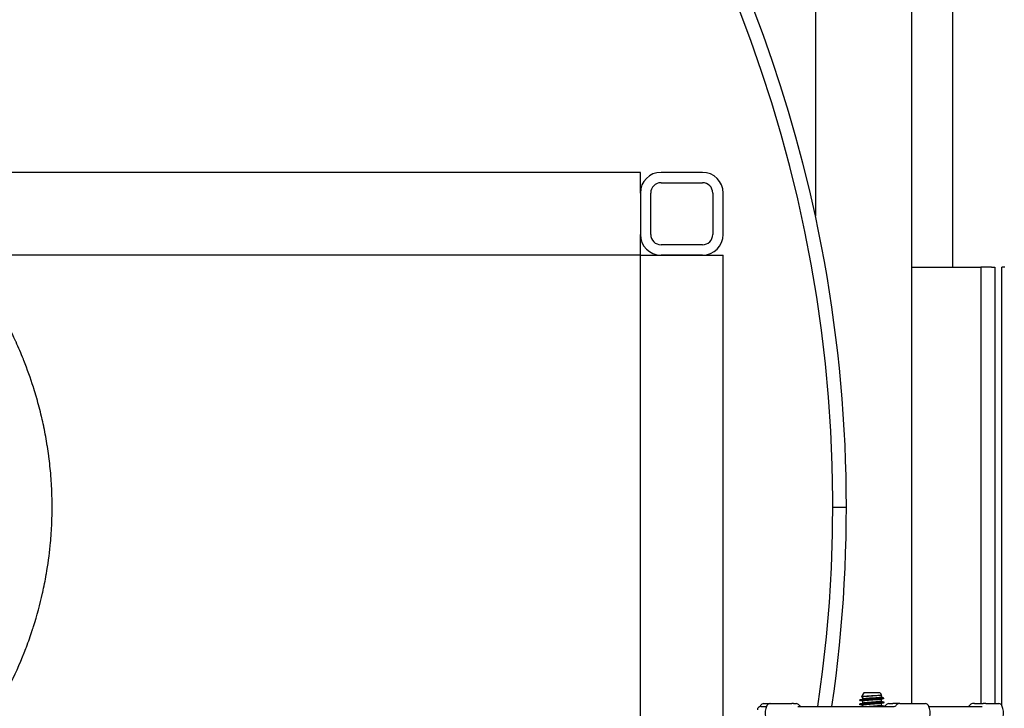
# Model space of a CAD drawing. Header units: inches. Extents: x 36 to 1719, y -84 to 1122.
# Tile 434 of 571: x 1444 to 1461, y 382 to 394. Entities that reach past the tile are written whole.
import ezdxf

# ---------------------------------------------------------------- set-up
doc = ezdxf.new("R2010")
doc.units = ezdxf.units.IN
doc.header["$LTSCALE"] = 48
doc.header["$MEASUREMENT"] = 0
doc.layers.add('Visible (ANSI)', color=7, linetype='Continuous', lineweight=30)

msp = doc.modelspace()

# ---------------------------------------------------------------- linework, layer by layer
at = {"layer": 'Visible (ANSI)'}
for p, q in [((1459.78662, 381.67277), (1459.78662, 415.42127)), ((1458.03662, 413.67127), (1458.03662, 390.50716)), ((1460.51912, 395.23377), (1460.51912, 389.57752)), ((1454.86662, 391.29627), (1388.61662, 391.29627)), ((1454.86662, 390.92127), (1454.86662, 391.29627)), ((1455.99162, 391.29627), (1455.24162, 391.29627)), ((1455.24162, 391.10877), (1455.99162, 391.10877)), ((1454.86662, 390.92127), (1454.86662, 390.17127)), ((1454.86662, 390.92127), (1454.86662, 390.17127)), ((1455.05412, 390.17127), (1455.05412, 390.92127)), ((1456.17912, 390.92127), (1456.17912, 390.17127)), ((1456.36662, 390.17127), (1456.36662, 390.92127)), ((1454.86662, 389.79627), (1454.86662, 390.17127)), ((1455.99162, 389.98377), (1455.24162, 389.98377)), ((1454.86662, 389.79627), (1389.36662, 389.79627)), ((1454.86662, 374.04627), (1454.86662, 389.79627)), ((1454.86662, 389.79627), (1455.24162, 389.79627)), ((1455.99162, 389.79627), (1455.24162, 389.79627)), ((1455.24162, 389.79627), (1455.99162, 389.79627)), ((1455.99162, 389.79627), (1456.36662, 389.79627)), ((1456.36662, 354.04627), (1456.36662, 389.79627)), ((1459.78662, 389.57752), (1460.65662, 389.57752)), ((1460.65662, 389.57752), (1461.03662, 389.57752)), ((1461.03662, 389.57752), (1461.03662, 381.67277)), ((1461.22662, 389.57752), (1461.03662, 389.57752)), ((1461.22662, 389.57752), (1461.28662, 389.57752)), ((1461.28662, 389.57752), (1461.28662, 381.67277)), ((1461.47162, 389.57752), (1461.41162, 389.57752)), ((1461.41162, 381.64389), (1461.41162, 389.57752)), ((1458.34912, 385.23427), (1458.59912, 385.23427)), ((1458.34912, 385.23327), (1458.59912, 385.23327)), ((1458.91245, 381.87027), (1458.89162, 381.8326)), ((1459.21079, 381.87027), (1458.91245, 381.87027)), ((1459.21079, 381.87027), (1459.23391, 381.82846)), ((1457.09977, 381.67277), (1457.21463, 381.67277)), ((1457.21575, 381.67277), (1457.21463, 381.67277)), ((1457.21575, 381.67277), (1457.60838, 381.67277)), ((1457.64073, 381.67277), (1457.60838, 381.67277)), ((1457.64073, 381.67277), (1457.69158, 381.67277)), ((1458.84287, 381.72927), (1458.84287, 381.74112)), ((1458.85144, 381.74444), (1459.00006, 381.74444)), ((1458.88857, 381.82708), (1458.8714, 381.79603)), ((1458.89162, 381.8326), (1458.9051, 381.8326)), ((1458.89162, 381.8326), (1458.89162, 381.82914)), ((1458.89162, 381.7908), (1458.89162, 381.75527)), ((1458.89162, 381.71666), (1458.89162, 381.68113)), ((1458.89633, 381.83067), (1458.89743, 381.83097)), ((1459.23162, 381.82641), (1459.23162, 381.7908)), ((1459.23162, 381.75219), (1459.23162, 381.71666)), ((1459.23162, 381.67805), (1459.23162, 381.64252)), ((1459.25859, 381.78383), (1459.26977, 381.7636)), ((1459.28037, 381.6922), (1459.28037, 381.70405)), ((1459.36575, 381.67277), (1459.44003, 381.67277)), ((1459.55341, 381.67277), (1459.44003, 381.67277)), ((1459.55341, 381.67277), (1459.5555, 381.67277)), ((1459.56719, 381.67277), (1459.5555, 381.67277)), ((1459.56719, 381.67277), (1460.02924, 381.67277)), ((1460.91722, 381.67277), (1460.88442, 381.67277)), ((1460.91722, 381.67277), (1461.07862, 381.67277)), ((1461.12395, 381.67277), (1461.07862, 381.67277)), ((1461.12395, 381.67277), (1461.35893, 381.67277)), ((1457.04912, 381.62027), (1457.15189, 381.62027)), ((1457.72086, 381.62027), (1459.45456, 381.62027)), ((1458.84287, 381.65513), (1458.84287, 381.66698)), ((1458.89162, 381.64252), (1458.89162, 381.62027)), ((1459.28037, 381.62027), (1459.28037, 381.62991)), ((1460.0931, 381.62027), (1461.06021, 381.62027))]:
    msp.add_line(p, q, dxfattribs=at)
for centre, radius, start, end in [((1433.59912, 385.23377), 25, 12.177176, 81.9668), ((1433.59912, 385.23377), 25, 12.177176, 81.9668), ((1433.59912, 385.23377), 24.75, 351.604809, 81.292601), ((1455.24162, 390.92127), 0.375, 90, 180), ((1455.99162, 390.92127), 0.375, 0, 90), ((1455.24162, 390.92127), 0.1875, 90, 180), ((1455.99162, 390.92127), 0.1875, 0, 90), ((1433.59912, 385.23377), 25, 351.689357, 12.177176), ((1455.24162, 390.17127), 0.375, 180, 270), ((1455.24162, 390.17127), 0.1875, 180, 270), ((1455.99162, 390.17127), 0.375, 270, 0), ((1455.99162, 390.17127), 0.1875, 270, 0), ((1457.09977, 381.61027), 0.0625, 90, 154.623066), ((1457.21575, 381.61027), 0.0625, 90, 154.623066), ((1457.69158, 381.61027), 0.0625, 35.450543, 90), ((1459.36575, 381.61027), 0.0625, 90, 144.549457), ((1459.55341, 381.61027), 0.0625, 90, 144.549457), ((1460.02924, 381.61027), 0.0625, 25.376934, 90), ((1460.88441, 381.61027), 0.0625, 90, 151.143953), ((1461.35893, 381.61027), 0.0625, 25.376934, 90), ((1457.04912, 381.55777), 0.0625, 90, 180), ((1457.33694, 381.49777), 0.325, 154.623066, 158.15154), ((1457.45292, 381.49777), 0.325, 154.623066, 302.995885), ((1457.79341, 381.68277), 0.0625, 215.450543, 270), ((1459.26392, 381.68277), 0.0625, 285.260156, 324.549457), ((1459.45158, 381.68277), 0.0625, 270, 324.549457), ((1459.79207, 381.49777), 0.325, 237.004115, 25.376934), ((1461.12176, 381.49777), 0.325, 237.004115, 25.376934)]:
    msp.add_arc(centre, radius, start, end, dxfattribs=at)
for points, knots in [([(1424.20843, 381.20701), (1424.23086, 381.17238), (1424.25354, 381.13795), (1424.27646, 381.10372), (1424.33373, 381.01818), (1424.39273, 380.93352), (1424.4534, 380.84982), (1424.4597, 380.84112), (1424.46602, 380.83244), (1424.47236, 380.82376), (1424.53613, 380.73648), (1424.60163, 380.65037), (1424.6687, 380.56558), (1424.67568, 380.55675), (1424.68269, 380.54793), (1424.68971, 380.53912), (1424.83203, 380.36064), (1424.98134, 380.18797), (1425.13655, 380.02165), (1425.14476, 380.01286), (1425.15298, 380.00409), (1425.16122, 379.99533), (1425.23559, 379.91627), (1425.31129, 379.83866), (1425.3882, 379.76254), (1425.39677, 379.75405), (1425.40536, 379.74559), (1425.41397, 379.73714), (1425.50636, 379.64641), (1425.60045, 379.55782), (1425.69601, 379.47146), (1425.77104, 379.40364), (1425.84726, 379.33693), (1425.92459, 379.27138), (1425.93318, 379.2641), (1425.94178, 379.25683), (1425.9504, 379.24958), (1425.95773, 379.2434), (1425.96508, 379.23723), (1425.97244, 379.23108), (1426.05004, 379.16615), (1426.12873, 379.10237), (1426.20842, 379.03979), (1426.21709, 379.03298), (1426.22577, 379.02619), (1426.23446, 379.01941), (1426.41972, 378.87491), (1426.61031, 378.73686), (1426.80501, 378.60567), (1426.81413, 378.59953), (1426.82326, 378.5934), (1426.83239, 378.58729), (1426.92635, 378.52441), (1427.02121, 378.46315), (1427.11687, 378.40351), (1427.12608, 378.39777), (1427.13529, 378.39204), (1427.14452, 378.38633), (1427.24231, 378.32578), (1427.3409, 378.26692), (1427.44018, 378.20977), (1427.53975, 378.15245), (1427.64033, 378.09666), (1427.74181, 378.04241), (1427.7506, 378.03772), (1427.7594, 378.03303), (1427.7682, 378.02836), (1427.86238, 377.97835), (1427.95734, 377.92967), (1428.05299, 377.88234), (1428.06158, 377.87809), (1428.07017, 377.87385), (1428.07877, 377.86962), (1428.2808, 377.7703), (1428.48591, 377.67697), (1428.69334, 377.58974), (1428.70148, 377.58631), (1428.70963, 377.58289), (1428.71778, 377.57949), (1428.7673, 377.5588), (1428.81694, 377.53845), (1428.8667, 377.51846), (1428.91827, 377.49774), (1428.96996, 377.47739), (1429.02177, 377.45741), (1429.02957, 377.45441), (1429.03737, 377.45141), (1429.04517, 377.44842), (1429.09324, 377.43), (1429.14141, 377.41191), (1429.18967, 377.39413), (1429.25694, 377.36935), (1429.32439, 377.34519), (1429.39199, 377.32166), (1429.49191, 377.28687), (1429.59236, 377.25338), (1429.69326, 377.22119), (1429.69996, 377.21905), (1429.70667, 377.21691), (1429.71338, 377.21478), (1429.8203, 377.18088), (1429.92772, 377.14843), (1430.03556, 377.11745), (1430.04173, 377.11567), (1430.0479, 377.11391), (1430.05407, 377.11214), (1430.27822, 377.04813), (1430.50412, 376.99046), (1430.73139, 376.93908), (1430.73647, 376.93793), (1430.74155, 376.93678), (1430.74664, 376.93564), (1430.85885, 376.91042), (1430.97138, 376.88673), (1431.08414, 376.86458), (1431.08871, 376.86368), (1431.09327, 376.86279), (1431.09783, 376.86189), (1431.22011, 376.83801), (1431.34267, 376.81593), (1431.4654, 376.79564), (1431.57016, 376.77833), (1431.67516, 376.7623), (1431.78035, 376.74757), (1431.78376, 376.74709), (1431.78716, 376.74662), (1431.79057, 376.74614), (1431.90113, 376.73075), (1432.01191, 376.71678), (1432.12287, 376.70423), (1432.12566, 376.70391), (1432.12844, 376.7036), (1432.13122, 376.70329), (1432.3575, 376.67784), (1432.58451, 376.65832), (1432.8119, 376.6447), (1432.8134, 376.64461), (1432.81491, 376.64452), (1432.81641, 376.64443), (1432.93011, 376.63766), (1433.0439, 376.63237), (1433.15774, 376.62856), (1433.15858, 376.62853), (1433.15943, 376.6285), (1433.16028, 376.62847), (1433.30618, 376.62361), (1433.45216, 376.62118), (1433.59812, 376.62117), (1433.68172, 376.62116), (1433.76533, 376.62195), (1433.84893, 376.62353), (1433.8494, 376.62354), (1433.84988, 376.62355), (1433.85036, 376.62356), (1433.96465, 376.62574), (1434.07893, 376.6294), (1434.19314, 376.63456), (1434.19425, 376.63461), (1434.19536, 376.63466), (1434.19647, 376.63471), (1434.42457, 376.64506), (1434.65238, 376.66135), (1434.87948, 376.68357), (1434.88186, 376.6838), (1434.88423, 376.68403), (1434.88661, 376.68427), (1434.9982, 376.69525), (1435.10961, 376.70766), (1435.22082, 376.7215), (1435.22387, 376.72188), (1435.22692, 376.72226), (1435.22996, 376.72265), (1435.39643, 376.74349), (1435.56255, 376.76756), (1435.72813, 376.79487), (1435.78493, 376.80423), (1435.84169, 376.81398), (1435.8984, 376.82412), (1435.90266, 376.82488), (1435.90692, 376.82564), (1435.91117, 376.82641), (1436.01907, 376.8458), (1436.12678, 376.86659), (1436.23425, 376.88878), (1436.23896, 376.88975), (1436.24366, 376.89073), (1436.24837, 376.89171), (1436.46604, 376.9369), (1436.68268, 376.98784), (1436.89779, 377.04452), (1436.90341, 377.046), (1436.90904, 377.04748), (1436.91466, 377.04897), (1437.01835, 377.07645), (1437.12169, 377.10527), (1437.22461, 377.13541), (1437.23077, 377.13722), (1437.23693, 377.13903), (1437.24309, 377.14084), (1437.43114, 377.19625), (1437.61779, 377.25611), (1437.80267, 377.32041), (1437.82403, 377.32785), (1437.84539, 377.33534), (1437.86672, 377.34289), (1437.87411, 377.34551), (1437.8815, 377.34813), (1437.88888, 377.35077), (1437.92883, 377.365), (1437.96873, 377.37946), (1438.00857, 377.39413), (1438.0665, 377.41547), (1438.1243, 377.43727), (1438.18196, 377.45953), (1438.18984, 377.46258), (1438.19772, 377.46563), (1438.2056, 377.46869), (1438.24762, 377.48502), (1438.28956, 377.50159), (1438.33143, 377.51841), (1438.48886, 377.58168), (1438.64511, 377.64842), (1438.79985, 377.71862), (1438.80824, 377.72242), (1438.81663, 377.72624), (1438.82502, 377.73007), (1438.91773, 377.7724), (1439.0099, 377.81597), (1439.10144, 377.86078), (1439.10999, 377.86497), (1439.11854, 377.86916), (1439.12709, 377.87337), (1439.32118, 377.96898), (1439.51244, 378.07014), (1439.70021, 378.17671), (1439.70922, 378.18182), (1439.71822, 378.18694), (1439.72721, 378.19208), (1439.73626, 378.19725), (1439.74531, 378.20244), (1439.75434, 378.20763), (1439.83545, 378.25428), (1439.91612, 378.30208), (1439.99626, 378.351), (1440.00553, 378.35666), (1440.01479, 378.36234), (1440.02405, 378.36803), (1440.2087, 378.48153), (1440.3905, 378.60106), (1440.56844, 378.72637), (1440.57765, 378.73286), (1440.58685, 378.73936), (1440.59603, 378.74587), (1440.67938, 378.80498), (1440.76187, 378.86537), (1440.84341, 378.92699), (1440.85244, 378.93381), (1440.86145, 378.94065), (1440.87046, 378.9475), (1440.99097, 379.03923), (1441.10937, 379.13367), (1441.22534, 379.2307), (1441.2734, 379.2709), (1441.32105, 379.31155), (1441.36826, 379.35264), (1441.37697, 379.36022), (1441.38566, 379.36781), (1441.39434, 379.37542), (1441.4296, 379.40633), (1441.46462, 379.43748), (1441.49938, 379.46888), (1441.53891, 379.50458), (1441.5782, 379.54066), (1441.61721, 379.57712), (1441.62585, 379.58518), (1441.63447, 379.59327), (1441.64307, 379.60137), (1441.79622, 379.74555), (1441.94517, 379.89554), (1442.08901, 380.05106), (1442.09679, 380.05947), (1442.10455, 380.0679), (1442.1123, 380.07634), (1442.17961, 380.14968), (1442.24578, 380.22423), (1442.31072, 380.29995), (1442.31785, 380.30827), (1442.32497, 380.31661), (1442.33207, 380.32496), (1442.47306, 380.49063), (1442.60823, 380.66203), (1442.73593, 380.83754), (1442.7419, 380.84574), (1442.74785, 380.85395), (1442.75379, 380.86218), (1442.81139, 380.94195), (1442.86749, 381.02261), (1442.92202, 381.10407), (1442.92662, 381.11095), (1442.93122, 381.11783), (1442.9358, 381.12473), (1442.94167, 381.13354), (1442.94752, 381.14238), (1442.95335, 381.15123), (1443.07515, 381.33592), (1443.19016, 381.5266), (1443.29719, 381.72247), (1443.30228, 381.73179), (1443.30736, 381.74113), (1443.31242, 381.75048), (1443.31358, 381.75261), (1443.31473, 381.75475), (1443.31588, 381.75688), (1443.36502, 381.84788), (1443.41244, 381.93997), (1443.45803, 382.03307), (1443.4624, 382.042), (1443.46676, 382.05094), (1443.4711, 382.05989), (1443.56828, 382.26031), (1443.65699, 382.46534), (1443.73638, 382.67399), (1443.73916, 382.68131), (1443.74193, 382.68863), (1443.74469, 382.69595), (1443.78292, 382.79738), (1443.81895, 382.89965), (1443.8527, 383.00264), (1443.85477, 383.00896), (1443.85683, 383.01528), (1443.85889, 383.02161), (1443.86415, 383.03781), (1443.86935, 383.05404), (1443.8745, 383.07028), (1443.93717, 383.26793), (1443.99184, 383.46952), (1444.03753, 383.67251), (1444.03849, 383.67677), (1444.03945, 383.68104), (1444.0404, 383.6853), (1444.06454, 383.79344), (1444.08617, 383.90211), (1444.10527, 384.01117), (1444.10591, 384.01483), (1444.10654, 384.01849), (1444.10718, 384.02215), (1444.13658, 384.19165), (1444.15985, 384.36211), (1444.17688, 384.53307), (1444.1771, 384.53532), (1444.17733, 384.53756), (1444.17755, 384.53981), (1444.18326, 384.59767), (1444.18825, 384.65559), (1444.19253, 384.71355), (1444.19266, 384.71522), (1444.19278, 384.7169), (1444.1929, 384.71858), (1444.20159, 384.83741), (1444.20728, 384.95639), (1444.20995, 385.07538), (1444.20996, 385.07588), (1444.20997, 385.07638), (1444.20998, 385.07688), (1444.21118, 385.13088), (1444.21176, 385.18489), (1444.21172, 385.23888), (1444.21172, 385.24466), (1444.21171, 385.25043), (1444.21169, 385.25621), (1444.21131, 385.3755), (1444.2079, 385.49506), (1444.20144, 385.61474), (1444.20136, 385.6162), (1444.20128, 385.61766), (1444.2012, 385.61912), (1444.19802, 385.6773), (1444.19412, 385.73551), (1444.18949, 385.79373), (1444.1893, 385.79605), (1444.18912, 385.79836), (1444.18893, 385.80067), (1444.17953, 385.91742), (1444.16718, 386.03439), (1444.15199, 386.15067), (1444.15144, 386.15483), (1444.15089, 386.15899), (1444.15034, 386.16315), (1444.14303, 386.21839), (1444.13506, 386.27348), (1444.12647, 386.32842), (1444.12571, 386.33326), (1444.12495, 386.3381), (1444.12418, 386.34294), (1444.10615, 386.45667), (1444.08541, 386.56972), (1444.06203, 386.68199), (1444.06088, 386.68749), (1444.05973, 386.693), (1444.05857, 386.6985), (1444.04735, 386.75172), (1444.03554, 386.80477), (1444.02315, 386.85762), (1444.02181, 386.86332), (1444.02047, 386.86902), (1444.01912, 386.87472), (1443.99273, 386.98608), (1443.96374, 387.09658), (1443.93227, 387.2061), (1443.93053, 387.21214), (1443.92879, 387.21817), (1443.92704, 387.2242), (1443.91203, 387.27595), (1443.89645, 387.32749), (1443.88033, 387.37879), (1443.87841, 387.38492), (1443.87647, 387.39105), (1443.87453, 387.39718), (1443.87401, 387.39882), (1443.87349, 387.40046), (1443.87297, 387.4021), (1443.82083, 387.56613), (1443.7628, 387.72878), (1443.69909, 387.88957), (1443.6964, 387.89635), (1443.6937, 387.90313), (1443.69099, 387.90991), (1443.64891, 388.01521), (1443.6044, 388.1197), (1443.55753, 388.22325), (1443.55409, 388.23083), (1443.55065, 388.23841), (1443.54719, 388.24599), (1443.47538, 388.40327), (1443.398, 388.55859), (1443.31589, 388.71066), (1443.28798, 388.76233), (1443.25953, 388.81364), (1443.23056, 388.86455), (1443.22537, 388.87367), (1443.22016, 388.88278), (1443.21494, 388.89187), (1443.16062, 388.98645), (1443.1045, 389.07966), (1443.04671, 389.17146), (1443.04103, 389.18048), (1443.03533, 389.18948), (1443.02962, 389.19848), (1442.99405, 389.25449), (1442.95785, 389.30997), (1442.92106, 389.3649), (1442.83054, 389.50006), (1442.73583, 389.63281), (1442.63728, 389.76284), (1442.63092, 389.77123), (1442.62454, 389.77961), (1442.61815, 389.78798), (1442.61603, 389.79074), (1442.61392, 389.79351), (1442.6118, 389.79627)], [0.0336355, 0.0336355, 0.0336355, 0.0336355, 0.035668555, 0.035668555, 0.035668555, 0.040749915, 0.040749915, 0.040749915, 0.041277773, 0.041277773, 0.041277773, 0.046589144, 0.046589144, 0.046589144, 0.047142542, 0.047142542, 0.047142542, 0.058359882, 0.058359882, 0.058359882, 0.058952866, 0.058952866, 0.058952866, 0.064306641, 0.064306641, 0.064306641, 0.064903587, 0.064903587, 0.064903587, 0.071313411, 0.071313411, 0.071313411, 0.076346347, 0.076346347, 0.076346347, 0.076905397, 0.076905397, 0.076905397, 0.077381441, 0.077381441, 0.077381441, 0.082403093, 0.082403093, 0.082403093, 0.082949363, 0.082949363, 0.082949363, 0.094592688, 0.094592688, 0.094592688, 0.095137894, 0.095137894, 0.095137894, 0.100745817, 0.100745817, 0.100745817, 0.101285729, 0.101285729, 0.101285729, 0.107009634, 0.107009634, 0.107009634, 0.112750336, 0.112750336, 0.112750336, 0.113247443, 0.113247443, 0.113247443, 0.118566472, 0.118566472, 0.118566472, 0.119044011, 0.119044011, 0.119044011, 0.130263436, 0.130263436, 0.130263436, 0.130703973, 0.130703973, 0.130703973, 0.133379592, 0.133379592, 0.133379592, 0.136152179, 0.136152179, 0.136152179, 0.136569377, 0.136569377, 0.136569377, 0.1391401, 0.1391401, 0.1391401, 0.14272373, 0.14272373, 0.14272373, 0.148020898, 0.148020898, 0.148020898, 0.148372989, 0.148372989, 0.148372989, 0.153982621, 0.153982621, 0.153982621, 0.154303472, 0.154303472, 0.154303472, 0.165957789, 0.165957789, 0.165957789, 0.166218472, 0.166218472, 0.166218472, 0.171971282, 0.171971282, 0.171971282, 0.172204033, 0.172204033, 0.172204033, 0.178441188, 0.178441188, 0.178441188, 0.183764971, 0.183764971, 0.183764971, 0.183937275, 0.183937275, 0.183937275, 0.189531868, 0.189531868, 0.189531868, 0.189672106, 0.189672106, 0.189672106, 0.201079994, 0.201079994, 0.201079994, 0.201155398, 0.201155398, 0.201155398, 0.20685941, 0.20685941, 0.20685941, 0.206901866, 0.206901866, 0.206901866, 0.214212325, 0.214212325, 0.214212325, 0.218399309, 0.218399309, 0.218399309, 0.218423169, 0.218423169, 0.218423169, 0.224147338, 0.224147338, 0.224147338, 0.224203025, 0.224203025, 0.224203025, 0.235635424, 0.235635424, 0.235635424, 0.235755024, 0.235755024, 0.235755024, 0.241373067, 0.241373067, 0.241373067, 0.241527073, 0.241527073, 0.241527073, 0.249937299, 0.249937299, 0.249937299, 0.252822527, 0.252822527, 0.252822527, 0.253039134, 0.253039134, 0.253039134, 0.258528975, 0.258528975, 0.258528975, 0.258769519, 0.258769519, 0.258769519, 0.269891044, 0.269891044, 0.269891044, 0.270181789, 0.270181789, 0.270181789, 0.275545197, 0.275545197, 0.275545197, 0.275866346, 0.275866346, 0.275866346, 0.285671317, 0.285671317, 0.285671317, 0.286804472, 0.286804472, 0.286804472, 0.287196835, 0.287196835, 0.287196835, 0.289319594, 0.289319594, 0.289319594, 0.292406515, 0.292406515, 0.292406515, 0.292828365, 0.292828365, 0.292828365, 0.295079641, 0.295079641, 0.295079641, 0.303546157, 0.303546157, 0.303546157, 0.304005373, 0.304005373, 0.304005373, 0.309083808, 0.309083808, 0.309083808, 0.309558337, 0.309558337, 0.309558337, 0.320339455, 0.320339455, 0.320339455, 0.320856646, 0.320856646, 0.320856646, 0.321377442, 0.321377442, 0.321377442, 0.326051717, 0.326051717, 0.326051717, 0.326592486, 0.326592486, 0.326592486, 0.337379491, 0.337379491, 0.337379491, 0.337937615, 0.337937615, 0.337937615, 0.343001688, 0.343001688, 0.343001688, 0.343562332, 0.343562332, 0.343562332, 0.351066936, 0.351066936, 0.351066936, 0.354176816, 0.354176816, 0.354176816, 0.354750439, 0.354750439, 0.354750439, 0.357081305, 0.357081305, 0.357081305, 0.359732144, 0.359732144, 0.359732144, 0.360318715, 0.360318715, 0.360318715, 0.37075509, 0.37075509, 0.37075509, 0.371319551, 0.371319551, 0.371319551, 0.376221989, 0.376221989, 0.376221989, 0.376760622, 0.376760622, 0.376760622, 0.387449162, 0.387449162, 0.387449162, 0.387948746, 0.387948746, 0.387948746, 0.392796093, 0.392796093, 0.392796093, 0.393205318, 0.393205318, 0.393205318, 0.393728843, 0.393728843, 0.393728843, 0.40465822, 0.40465822, 0.40465822, 0.405178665, 0.405178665, 0.405178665, 0.405297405, 0.405297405, 0.405297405, 0.410359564, 0.410359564, 0.410359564, 0.410845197, 0.410845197, 0.410845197, 0.421720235, 0.421720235, 0.421720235, 0.422101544, 0.422101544, 0.422101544, 0.427381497, 0.427381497, 0.427381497, 0.427705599, 0.427705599, 0.427705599, 0.428535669, 0.428535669, 0.428535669, 0.438638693, 0.438638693, 0.438638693, 0.438850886, 0.438850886, 0.438850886, 0.444231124, 0.444231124, 0.444231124, 0.44441151, 0.44441151, 0.44441151, 0.452770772, 0.452770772, 0.452770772, 0.452880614, 0.452880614, 0.452880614, 0.455709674, 0.455709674, 0.455709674, 0.4557915, 0.4557915, 0.4557915, 0.461591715, 0.461591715, 0.461591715, 0.461616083, 0.461616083, 0.461616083, 0.464248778, 0.464248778, 0.464248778, 0.464530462, 0.464530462, 0.464530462, 0.470346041, 0.470346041, 0.470346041, 0.470416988, 0.470416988, 0.470416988, 0.473244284, 0.473244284, 0.473244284, 0.473356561, 0.473356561, 0.473356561, 0.479026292, 0.479026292, 0.479026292, 0.479229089, 0.479229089, 0.479229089, 0.481923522, 0.481923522, 0.481923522, 0.482160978, 0.482160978, 0.482160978, 0.487741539, 0.487741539, 0.487741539, 0.488015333, 0.488015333, 0.488015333, 0.490662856, 0.490662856, 0.490662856, 0.490948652, 0.490948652, 0.490948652, 0.496531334, 0.496531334, 0.496531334, 0.496838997, 0.496838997, 0.496838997, 0.499479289, 0.499479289, 0.499479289, 0.499794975, 0.499794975, 0.499794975, 0.499879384, 0.499879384, 0.499879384, 0.508332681, 0.508332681, 0.508332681, 0.508689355, 0.508689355, 0.508689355, 0.514230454, 0.514230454, 0.514230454, 0.514636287, 0.514636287, 0.514636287, 0.52306349, 0.52306349, 0.52306349, 0.525927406, 0.525927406, 0.525927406, 0.526440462, 0.526440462, 0.526440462, 0.531775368, 0.531775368, 0.531775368, 0.532299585, 0.532299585, 0.532299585, 0.535565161, 0.535565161, 0.535565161, 0.543600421, 0.543600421, 0.543600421, 0.544118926, 0.544118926, 0.544118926, 0.544290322, 0.544290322, 0.544290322, 0.544290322]), ([(1458.84749, 381.72684), (1458.84678, 381.72703), (1458.84616, 381.72721), (1458.84562, 381.7274), (1458.83551, 381.73085), (1458.85487, 381.7343), (1458.89702, 381.73775), (1458.92423, 381.73998), (1458.96042, 381.74221), (1459.00006, 381.74444)], [-23.7675739, -23.7675739, -23.7675739, -23.7675739, -23.72057036, -23.72057036, -23.72057036, -22.84293399, -22.84293399, -22.84293399, -22.27643648, -22.27643648, -22.27643648, -22.27643648]), ([(1458.84763, 381.6527), (1458.84459, 381.65349), (1458.84296, 381.65427), (1458.84287, 381.65506), (1458.84248, 381.65848), (1458.87138, 381.66191), (1458.91971, 381.66534), (1458.96864, 381.6688), (1459.03658, 381.67227), (1459.09987, 381.67574), (1459.1629, 381.67919), (1459.22011, 381.68264), (1459.25176, 381.6861), (1459.27041, 381.68813), (1459.27997, 381.69017), (1459.28006, 381.6922)], [-30.0507592, -30.0507592, -30.0507592, -30.0507592, -29.85130569, -29.85130569, -29.85130569, -28.98023715, -28.98023715, -28.98023715, -28.09855277, -28.09855277, -28.09855277, -27.22073235, -27.22073235, -27.22073235, -26.70353756, -26.70353756, -26.70353756, -26.70353756]), ([(1459.27551, 381.70648), (1459.27994, 381.70533), (1459.28139, 381.70418), (1459.27955, 381.70303), (1459.27403, 381.69958), (1459.23896, 381.69613), (1459.18644, 381.69268), (1459.13392, 381.68924), (1459.06496, 381.68579), (1459.00332, 381.68234), (1458.94169, 381.67889), (1458.88855, 381.67544), (1458.86224, 381.67199), (1458.84952, 381.67032), (1458.84319, 381.66865), (1458.8432, 381.66698)], [20.21472325, 20.21472325, 20.21472325, 20.21472325, 20.50680644, 20.50680644, 20.50680644, 21.38389434, 21.38389434, 21.38389434, 22.2609286, 22.2609286, 22.2609286, 23.13790935, 23.13790935, 23.13790935, 23.5619449, 23.5619449, 23.5619449, 23.5619449]), ([(1458.85144, 381.74444), (1458.85772, 381.74571), (1458.86663, 381.74698), (1458.88916, 381.74954), (1458.90261, 381.75081), (1458.93923, 381.75388), (1458.96378, 381.75565), (1459.01636, 381.75924), (1459.04383, 381.76102), (1459.09806, 381.76461), (1459.12429, 381.76639), (1459.17205, 381.76998), (1459.19318, 381.77175), (1459.22756, 381.77534), (1459.24059, 381.77712), (1459.25687, 381.78071), (1459.26009, 381.78249), (1459.25729, 381.78519), (1459.25511, 381.78609), (1459.25172, 381.78699)], [-3.17227783, -3.17227783, -3.17227783, -3.17227783, -3.01866987, -3.01866987, -2.86653152, -2.86653152, -2.65540831, -2.65540831, -2.44714253, -2.44714253, -2.24173481, -2.24173481, -2.03918578, -2.03918578, -1.83949606, -1.83949606, -1.64266629, -1.64266629, -1.54493334, -1.54493334, -1.54493334, -1.54493334]), ([(1459.23391, 381.82846), (1459.23457, 381.82726), (1459.23173, 381.82607), (1459.21846, 381.82353), (1459.20718, 381.8222), (1459.17739, 381.81951), (1459.15908, 381.81818), (1459.11767, 381.81549), (1459.09493, 381.81415), (1459.04793, 381.81146), (1459.02412, 381.81013), (1458.97855, 381.80744), (1458.95726, 381.80611), (1458.92009, 381.80342), (1458.90464, 381.80209), (1458.88173, 381.7994), (1458.8746, 381.79806), (1458.87034, 381.79568), (1458.8714, 381.79465), (1458.87528, 381.79362)], [-4.07198618, -4.07198618, -4.07198618, -4.07198618, -3.91772748, -3.91772748, -3.74236935, -3.74236935, -3.5648477, -3.5648477, -3.38516298, -3.38516298, -3.20331564, -3.20331564, -3.01930614, -3.01930614, -2.83313492, -2.83313492, -2.64480242, -2.64480242, -2.49773761, -2.49773761, -2.49773761, -2.49773761]), ([(1458.88857, 381.82708), (1458.8886, 381.82713), (1458.88863, 381.82718), (1458.88989, 381.82901), (1458.89546, 381.83079), (1458.9051, 381.8326)], [-0.175936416, -0.175936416, -0.175936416, -0.175936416, -0.171061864, -0.171061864, 0, 0, 0, 0]), ([(1459.22572, 381.6765), (1459.21399, 381.67342), (1459.18529, 381.67034), (1459.14691, 381.66726), (1459.10114, 381.66359), (1459.04272, 381.65991), (1458.99415, 381.65624), (1458.94559, 381.65257), (1458.90807, 381.6489), (1458.89606, 381.64522), (1458.89311, 381.64432), (1458.89172, 381.64342), (1458.8918, 381.64252)], [26.96574784, 26.96574784, 26.96574784, 26.96574784, 27.74875128, 27.74875128, 27.74875128, 28.68243666, 28.68243666, 28.68243666, 29.6160625, 29.6160625, 29.6160625, 29.84513021, 29.84513021, 29.84513021, 29.84513021]), ([(1459.22558, 381.82478), (1459.22169, 381.82371), (1459.21581, 381.82264), (1459.20798, 381.82158), (1459.18105, 381.8179), (1459.13171, 381.81422), (1459.07903, 381.81055), (1459.02636, 381.80687), (1458.97162, 381.8032), (1458.93596, 381.79952), (1458.90776, 381.79661), (1458.89202, 381.79371), (1458.89176, 381.7908)], [14.39937722, 14.39937722, 14.39937722, 14.39937722, 14.67080978, 14.67080978, 14.67080978, 15.60534648, 15.60534648, 15.60534648, 16.53982126, 16.53982126, 16.53982126, 17.27875959, 17.27875959, 17.27875959, 17.27875959]), ([(1459.2255, 381.75064), (1459.21768, 381.74856), (1459.20246, 381.74648), (1459.18116, 381.7444), (1459.14353, 381.74073), (1459.08781, 381.73705), (1459.0355, 381.73338), (1458.9832, 381.7297), (1458.93559, 381.72603), (1458.91103, 381.72236), (1458.89834, 381.72046), (1458.89197, 381.71856), (1458.89195, 381.71666)], [20.68256253, 20.68256253, 20.68256253, 20.68256253, 21.21127241, 21.21127241, 21.21127241, 22.14537928, 22.14537928, 22.14537928, 23.07942543, 23.07942543, 23.07942543, 23.5619449, 23.5619449, 23.5619449, 23.5619449]), ([(1459.23148, 381.7908), (1459.23155, 381.79003), (1459.23052, 381.78926), (1459.22835, 381.78849), (1459.21803, 381.78481), (1459.18193, 381.78113), (1459.13402, 381.77746), (1459.08611, 381.77378), (1459.02754, 381.77011), (1458.98093, 381.76643), (1458.94033, 381.76323), (1458.90966, 381.76003), (1458.89749, 381.75683)], [14.13716694, 14.13716694, 14.13716694, 14.13716694, 14.3334779, 14.3334779, 14.3334779, 15.26803699, 15.26803699, 15.26803699, 16.20253411, 16.20253411, 16.20253411, 17.01654931, 17.01654931, 17.01654931, 17.01654931]), ([(1459.23129, 381.71666), (1459.2313, 381.71488), (1459.22569, 381.71309), (1459.21442, 381.71131), (1459.19122, 381.70763), (1459.14459, 381.70396), (1459.09254, 381.70029), (1459.0405, 381.69661), (1458.98429, 381.69294), (1458.9456, 381.68926), (1458.92251, 381.68707), (1458.906, 381.68488), (1458.89772, 381.68269)], [20.42035225, 20.42035225, 20.42035225, 20.42035225, 20.87409597, 20.87409597, 20.87409597, 21.8082248, 21.8082248, 21.8082248, 22.74229285, 22.74229285, 22.74229285, 23.29973462, 23.29973462, 23.29973462, 23.29973462]), ([(1459.26977, 381.7636), (1459.27034, 381.76257), (1459.26781, 381.76155), (1459.2549, 381.75917), (1459.24241, 381.75784), (1459.2085, 381.75515), (1459.18732, 381.75382), (1459.13886, 381.75113), (1459.112, 381.7498), (1459.05604, 381.74711), (1459.02747, 381.74578), (1459.00006, 381.74444)], [-1.01164627, -1.01164627, -1.01164627, -1.01164627, -0.8526241, -0.8526241, -0.64270256, -0.64270256, -0.43062442, -0.43062442, -0.2163901, -0.2163901, 0, 0, 0, 0]), ([(1459.23145, 381.64252), (1459.2312, 381.63974), (1459.21685, 381.63695), (1459.19074, 381.63417), (1459.15633, 381.63049), (1459.10232, 381.62682), (1459.04954, 381.62315), (1459.03577, 381.62219), (1459.02217, 381.62123), (1459.00908, 381.62027)], [26.70353756, 26.70353756, 26.70353756, 26.70353756, 27.41172726, 27.41172726, 27.41172726, 28.34543418, 28.34543418, 28.34543418, 28.58912136, 28.58912136, 28.58912136, 28.58912136]), ([(1459.27567, 381.63234), (1459.27791, 381.63176), (1459.27937, 381.63118), (1459.28, 381.6306), (1459.28371, 381.62716), (1459.25785, 381.62372), (1459.21132, 381.62027)], [26.49790856, 26.49790856, 26.49790856, 26.49790856, 26.6453001, 26.6453001, 26.6453001, 27.5206572, 27.5206572, 27.5206572, 27.5206572]), ([(1460.81151, 381.62027), (1460.81166, 381.62037), (1460.81182, 381.62048), (1460.81268, 381.62105), (1460.81361, 381.62167), (1460.81594, 381.62357), (1460.81667, 381.62418), (1460.81884, 381.62616), (1460.82042, 381.62764), (1460.82454, 381.6325), (1460.82678, 381.6352), (1460.82964, 381.64038), (1460.82966, 381.64041), (1460.82967, 381.64044)], [0.3018015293, 0.3018015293, 0.3018015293, 0.3018015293, 0.3110269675, 0.3110269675, 0.3460360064, 0.3460360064, 0.3585984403, 0.3585984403, 0.3758973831, 0.3758973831, 0.3887084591, 0.3887084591, 0.3887837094, 0.3887837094, 0.3887837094, 0.3887837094])]:
    msp.add_open_spline(points, degree=3, knots=knots, dxfattribs=at)
for points in [[(1458.85144, 381.74444), (1458.84576, 381.74333), (1458.84303, 381.74223), (1458.84312, 381.74112)], [(1458.84748, 381.74355), (1458.86414, 381.74795), (1458.88079, 381.75237), (1458.89743, 381.75683)], [(1458.89162, 381.71512), (1458.87691, 381.71905), (1458.8622, 381.72295), (1458.84748, 381.72684)], [(1458.84748, 381.66941), (1458.86414, 381.67381), (1458.88079, 381.67823), (1458.89743, 381.68269)], [(1458.89162, 381.78926), (1458.88617, 381.79072), (1458.88073, 381.79217), (1458.87528, 381.79362)], [(1458.9051, 381.8326), (1458.90203, 381.83206), (1458.89951, 381.83151), (1458.89752, 381.83097)], [(1459.22968, 381.82581), (1459.22839, 381.82547), (1459.2271, 381.82512), (1459.22581, 381.82478)], [(1459.2662, 381.76138), (1459.25273, 381.75782), (1459.23927, 381.75424), (1459.22581, 381.75064)], [(1459.27576, 381.68977), (1459.2591, 381.68537), (1459.24245, 381.68095), (1459.22581, 381.6765)], [(1459.23162, 381.79234), (1459.23832, 381.79055), (1459.24502, 381.78877), (1459.25172, 381.78699)], [(1459.23162, 381.7182), (1459.24633, 381.71427), (1459.26104, 381.71037), (1459.27576, 381.70648)], [(1458.89162, 381.64098), (1458.87691, 381.64491), (1458.8622, 381.64881), (1458.84748, 381.6527)], [(1459.23162, 381.64406), (1459.24633, 381.64013), (1459.26104, 381.63623), (1459.27576, 381.63234)]]:
    msp.add_open_spline(points, degree=3, dxfattribs=at)

doc.saveas('drawing.dxf')
